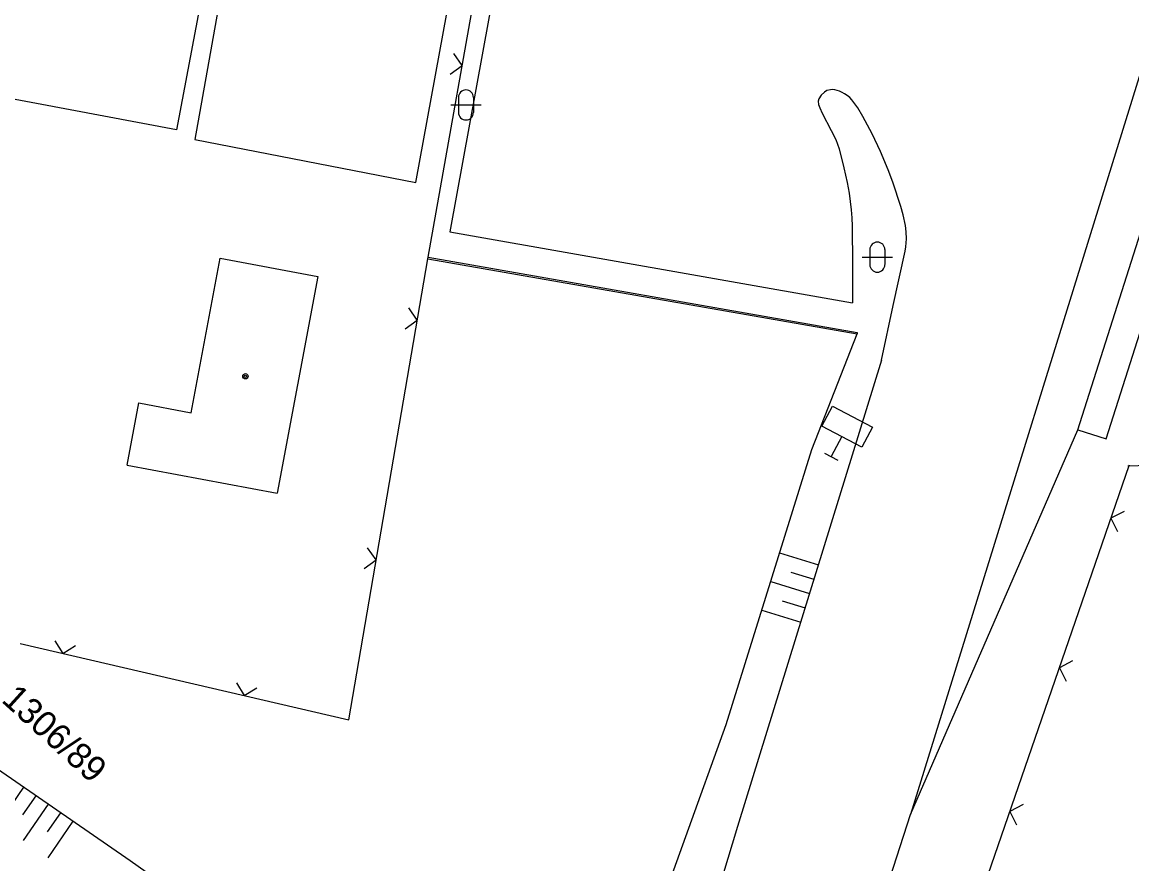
# Model space of a CAD drawing. Extents: x -469926 to -462499, y -1098642 to -1092733.
# Drawn here: x -466048.8 to -465975, y -1093875 to -1093819 of the extents above; entities that cross this region are included whole.
import ezdxf

# ---------------------------------------------------------------- set-up
doc = ezdxf.new("R2010")
doc.units = 0
for name, color, linetype in [('Vrstva 12', 7, 'Continuous'), ('Vrstva 17', 7, 'Continuous'), ('Vrstva 20', 7, 'Continuous'), ('Vrstva 21', 7, 'Continuous'), ('Vrstva 42', 7, 'Continuous'), ('Vrstva 48', 7, 'Continuous'), ('Vrstva 50', 7, 'Continuous'), ('Vrstva 7', 7, 'Continuous'), ('Vrstva 9', 7, 'Continuous')]:
    doc.layers.add(name, color=color, linetype=linetype)

msp = doc.modelspace()

# ---------------------------------------------------------------- linework, layer by layer
at = {"layer": 'Vrstva 12'}
for radius in [0.175, 0.075]:
    msp.add_circle((-466033.93, -1093842.544), radius, dxfattribs=at)
at = {"layer": 'Vrstva 17'}
for p in [(-465970.839, -1093810.691), (-465997.325, -1093895.322)]:
    msp.add_line(p, (-465989.73, -1093871.679), dxfattribs=at)
for points in [[(-465991.643, -1093841.466), (-465990.868, -1093837.849), (-465990.092, -1093834.232), (-465990.042, -1093833.947), (-465990.001, -1093833.411), (-465990.017, -1093832.94), (-465990.065, -1093832.528), (-465990.21, -1093831.805), (-465990.36, -1093831.263), (-465990.907, -1093829.645), (-465991.215, -1093828.811), (-465991.718, -1093827.612), (-465992.278, -1093826.434), (-465992.884, -1093825.267), (-465993.225, -1093824.709), (-465993.617, -1093824.177), (-465993.767, -1093824.016), (-465993.933, -1093823.874)], [(-465991.643, -1093841.466), (-466001.216, -1093872.466), (-466009.365, -1093899.395)]]:
    msp.add_lwpolyline(points, dxfattribs=at)
at = {"layer": 'Vrstva 20'}
for p, q in [((-466019.77, -1093824.008), (-466019.77, -1093825.008)), ((-466019.77, -1093824.008), (-466019.77, -1093825.008)), ((-466018.77, -1093824.008), (-466018.77, -1093825.008)), ((-466018.77, -1093824.008), (-466018.77, -1093825.008)), ((-466020.27, -1093824.508), (-466018.27, -1093824.508)), ((-466020.27, -1093824.508), (-466018.27, -1093824.508)), ((-465992.429, -1093834.125), (-465992.429, -1093835.125)), ((-465992.429, -1093834.125), (-465992.429, -1093835.125)), ((-465991.429, -1093834.125), (-465991.429, -1093835.125)), ((-465991.429, -1093834.125), (-465991.429, -1093835.125)), ((-465992.929, -1093834.625), (-465990.929, -1093834.625)), ((-465992.929, -1093834.625), (-465990.929, -1093834.625))]:
    msp.add_line(p, q, dxfattribs=at)
for centre, start, end in [((-466019.271, -1093824.009), 0, 180), ((-466019.271, -1093824.009), 0, 180), ((-466019.271, -1093825.009), 180, 0), ((-466019.271, -1093825.009), 180, 0), ((-465991.93, -1093834.126), 0, 180), ((-465991.93, -1093834.126), 0, 180), ((-465991.93, -1093835.126), 180, 0), ((-465991.93, -1093835.126), 180, 0)]:
    msp.add_arc(centre, 0.5, start, end, dxfattribs=at)
at = {"layer": 'Vrstva 21'}
for p, q in [((-465994.287, -1093846.559), (-465994.99, -1093847.884)), ((-465994.287, -1093846.559), (-465994.99, -1093847.884)), ((-465995.432, -1093847.65), (-465994.548, -1093848.118)), ((-465995.432, -1093847.65), (-465994.548, -1093848.118))]:
    msp.add_line(p, q, dxfattribs=at)
msp.add_lwpolyline([(-465994.908, -1093844.531), (-465992.258, -1093845.938), (-465992.962, -1093847.262), (-465995.612, -1093845.856)], close=True, dxfattribs=at)
msp.add_lwpolyline([(-465994.908, -1093844.531), (-465992.258, -1093845.938), (-465992.962, -1093847.262), (-465995.612, -1093845.856)], close=True, dxfattribs=at)
at = {"layer": 'Vrstva 42'}
for p, q in [((-465978.595, -1093846.104), (-465972.597, -1093827.173)), ((-465976.714, -1093846.699), (-465970.716, -1093827.768)), ((-466027.051, -1093865.389), (-466021.806, -1093834.731)), ((-466021.806, -1093834.731), (-466021.789, -1093834.633)), ((-466021.806, -1093834.731), (-465993.27, -1093839.728)), ((-466021.789, -1093834.633), (-465993.267, -1093839.629)), ((-465993.267, -1093839.629), (-465993.27, -1093839.728)), ((-465989.73, -1093871.679), (-465978.595, -1093846.104)), ((-465978.595, -1093846.104), (-465976.714, -1093846.699)), ((-465975.209, -1093848.493), (-465963.292, -1093848.04)), ((-465975.209, -1093848.493), (-465984.577, -1093875.69)), ((-465975.293, -1093848.496), (-465975.209, -1093848.493)), ((-465975.195, -1093848.451), (-465975.209, -1093848.493)), ((-466048.897, -1093860.312), (-466027.051, -1093865.389)), ((-466053.318, -1093866.648), (-466041.581, -1093874.74)), ((-466041.581, -1093874.74), (-466032.508, -1093881.143))]:
    msp.add_line(p, q, dxfattribs=at)
for points in [[(-466035.135, -1093808.277), (-466034, -1093808.395), (-466037.291, -1093826.802), (-466022.609, -1093829.674), (-466019.223, -1093811.143), (-466012.507, -1093812.478)], [(-466021.789, -1093834.633), (-466017.895, -1093812.799), (-466012.75, -1093813.82)], [(-465999.556, -1093817.262), (-466016.893, -1093813.993), (-466020.341, -1093832.947), (-465993.579, -1093837.656)], [(-465993.933, -1093823.874), (-465994.104, -1093823.778), (-465994.274, -1093823.683), (-465994.456, -1093823.595), (-465994.749, -1093823.507), (-465994.898, -1093823.49), (-465995.042, -1093823.493), (-465995.277, -1093823.559), (-465995.444, -1093823.655), (-465995.664, -1093823.857), (-465995.826, -1093824.109), (-465995.863, -1093824.258), (-465995.833, -1093824.487), (-465995.755, -1093824.707), (-465995.608, -1093825.048), (-465994.989, -1093826.211), (-465994.697, -1093826.803), (-465994.576, -1093827.108), (-465994.478, -1093827.423), (-465994.154, -1093828.698), (-465993.94, -1093829.659), (-465993.805, -1093830.383), (-465993.661, -1093831.473), (-465993.62, -1093832.021), (-465993.604, -1093832.571), (-465993.592, -1093835.114), (-465993.579, -1093837.656)], [(-466017.811, -1093905.862), (-466013.229, -1093898.028), (-466007.346, -1093880.574), (-466001.988, -1093865.69), (-465996.275, -1093847.412), (-465993.27, -1093839.728)]]:
    msp.add_lwpolyline(points, dxfattribs=at)
at = {"layer": 'Vrstva 48'}
for p, q in [((-465998.423, -1093854.284), (-465995.847, -1093855.079)), ((-465997.672, -1093855.562), (-465996.141, -1093856.034)), ((-465999.019, -1093856.193), (-465996.436, -1093856.99)), ((-465998.262, -1093857.473), (-465996.731, -1093857.945)), ((-465999.616, -1093858.102), (-465997.026, -1093858.901)), ((-466050.325, -1093872.269), (-466048.662, -1093869.858)), ((-466048.719, -1093871.703), (-466047.838, -1093870.425)), ((-466048.683, -1093873.412), (-466047.015, -1093870.993)), ((-466047.073, -1093872.838), (-466046.192, -1093871.561)), ((-466047.041, -1093874.555), (-466045.368, -1093872.128))]:
    msp.add_line(p, q, dxfattribs=at)
at = {"layer": 'Vrstva 7'}
for p, q in [((-466035.135, -1093808.277), (-466038.497, -1093826.163)), ((-466038.497, -1093826.163), (-466067.277, -1093820.752)), ((-466037.526, -1093844.967), (-466035.609, -1093834.694)), ((-466035.609, -1093834.694), (-466029.121, -1093835.905)), ((-466029.121, -1093835.905), (-466031.809, -1093850.306)), ((-466041.786, -1093848.444), (-466041.016, -1093844.316)), ((-466041.016, -1093844.316), (-466037.526, -1093844.967)), ((-466041.786, -1093848.444), (-466031.809, -1093850.306))]:
    msp.add_line(p, q, dxfattribs=at)
at = {"layer": 'Vrstva 9'}
for p, q in [((-466019.517, -1093821.892), (-466020.083, -1093821.08)), ((-466019.517, -1093821.892), (-466020.083, -1093821.08)), ((-466020.329, -1093822.458), (-466019.517, -1093821.892)), ((-466020.329, -1093822.458), (-466019.517, -1093821.892)), ((-465978.595, -1093846.104), (-465972.597, -1093827.173)), ((-465976.714, -1093846.699), (-465970.716, -1093827.768)), ((-466027.051, -1093865.389), (-466021.806, -1093834.731)), ((-466021.806, -1093834.731), (-466021.789, -1093834.633)), ((-466021.806, -1093834.731), (-465993.27, -1093839.728)), ((-466021.789, -1093834.633), (-465993.267, -1093839.629)), ((-466022.504, -1093838.81), (-466023.076, -1093838.002)), ((-466022.504, -1093838.81), (-466023.076, -1093838.002)), ((-466023.312, -1093839.382), (-466022.504, -1093838.81)), ((-466023.312, -1093839.382), (-466022.504, -1093838.81)), ((-465993.267, -1093839.629), (-465993.27, -1093839.728)), ((-465989.73, -1093871.679), (-465978.595, -1093846.104)), ((-465978.595, -1093846.104), (-465976.714, -1093846.699)), ((-465975.209, -1093848.493), (-465963.292, -1093848.04)), ((-465975.209, -1093848.493), (-465984.577, -1093875.69)), ((-465975.293, -1093848.496), (-465975.209, -1093848.493)), ((-465975.195, -1093848.451), (-465975.209, -1093848.493)), ((-465975.53, -1093851.532), (-465976.411, -1093851.983)), ((-465975.53, -1093851.532), (-465976.411, -1093851.983)), ((-465976.411, -1093851.983), (-465975.96, -1093852.864)), ((-465976.411, -1093851.983), (-465975.96, -1093852.864)), ((-466025.231, -1093854.75), (-466025.803, -1093853.942)), ((-466025.231, -1093854.75), (-466025.803, -1093853.942)), ((-466026.039, -1093855.322), (-466025.231, -1093854.75)), ((-466026.039, -1093855.322), (-466025.231, -1093854.75)), ((-466046.585, -1093860.131), (-466046.062, -1093860.971)), ((-466046.585, -1093860.131), (-466046.062, -1093860.971)), ((-466048.897, -1093860.312), (-466027.051, -1093865.389)), ((-466046.062, -1093860.971), (-466045.222, -1093860.448)), ((-466046.062, -1093860.971), (-466045.222, -1093860.448)), ((-465978.953, -1093861.47), (-465979.834, -1093861.921)), ((-465978.953, -1093861.47), (-465979.834, -1093861.921)), ((-465979.834, -1093861.921), (-465979.383, -1093862.802)), ((-465979.834, -1093861.921), (-465979.383, -1093862.802)), ((-466034.527, -1093862.933), (-466034.004, -1093863.773)), ((-466034.527, -1093862.933), (-466034.004, -1093863.773)), ((-466034.004, -1093863.773), (-466033.164, -1093863.25)), ((-466034.004, -1093863.773), (-466033.164, -1093863.25)), ((-465982.243, -1093871.02), (-465983.124, -1093871.471)), ((-465982.243, -1093871.02), (-465983.124, -1093871.471)), ((-465983.124, -1093871.471), (-465982.673, -1093872.352)), ((-465983.124, -1093871.471), (-465982.673, -1093872.352))]:
    msp.add_line(p, q, dxfattribs=at)
for points in [[(-466035.135, -1093808.277), (-466034, -1093808.395), (-466037.291, -1093826.802), (-466022.609, -1093829.674), (-466019.223, -1093811.143), (-466012.507, -1093812.478)], [(-466021.789, -1093834.633), (-466017.895, -1093812.799), (-466012.75, -1093813.82)], [(-465999.556, -1093817.262), (-466016.893, -1093813.993), (-466020.341, -1093832.947), (-465993.579, -1093837.656)], [(-465993.933, -1093823.874), (-465994.104, -1093823.778), (-465994.274, -1093823.683), (-465994.456, -1093823.595), (-465994.749, -1093823.507), (-465994.898, -1093823.49), (-465995.042, -1093823.493), (-465995.277, -1093823.559), (-465995.444, -1093823.655), (-465995.664, -1093823.857), (-465995.826, -1093824.109), (-465995.863, -1093824.258), (-465995.833, -1093824.487), (-465995.755, -1093824.707), (-465995.608, -1093825.048), (-465994.989, -1093826.211), (-465994.697, -1093826.803), (-465994.576, -1093827.108), (-465994.478, -1093827.423), (-465994.154, -1093828.698), (-465993.94, -1093829.659), (-465993.805, -1093830.383), (-465993.661, -1093831.473), (-465993.62, -1093832.021), (-465993.604, -1093832.571), (-465993.592, -1093835.114), (-465993.579, -1093837.656)]]:
    msp.add_lwpolyline(points, dxfattribs=at)

# ---------------------------------------------------------------- texts
at = {"layer": 'Vrstva 50'}
msp.add_text('1306/89', height=1.7, rotation=317.709, dxfattribs=at).set_placement((-466050.204, -1093864.14))

doc.saveas('drawing.dxf')
